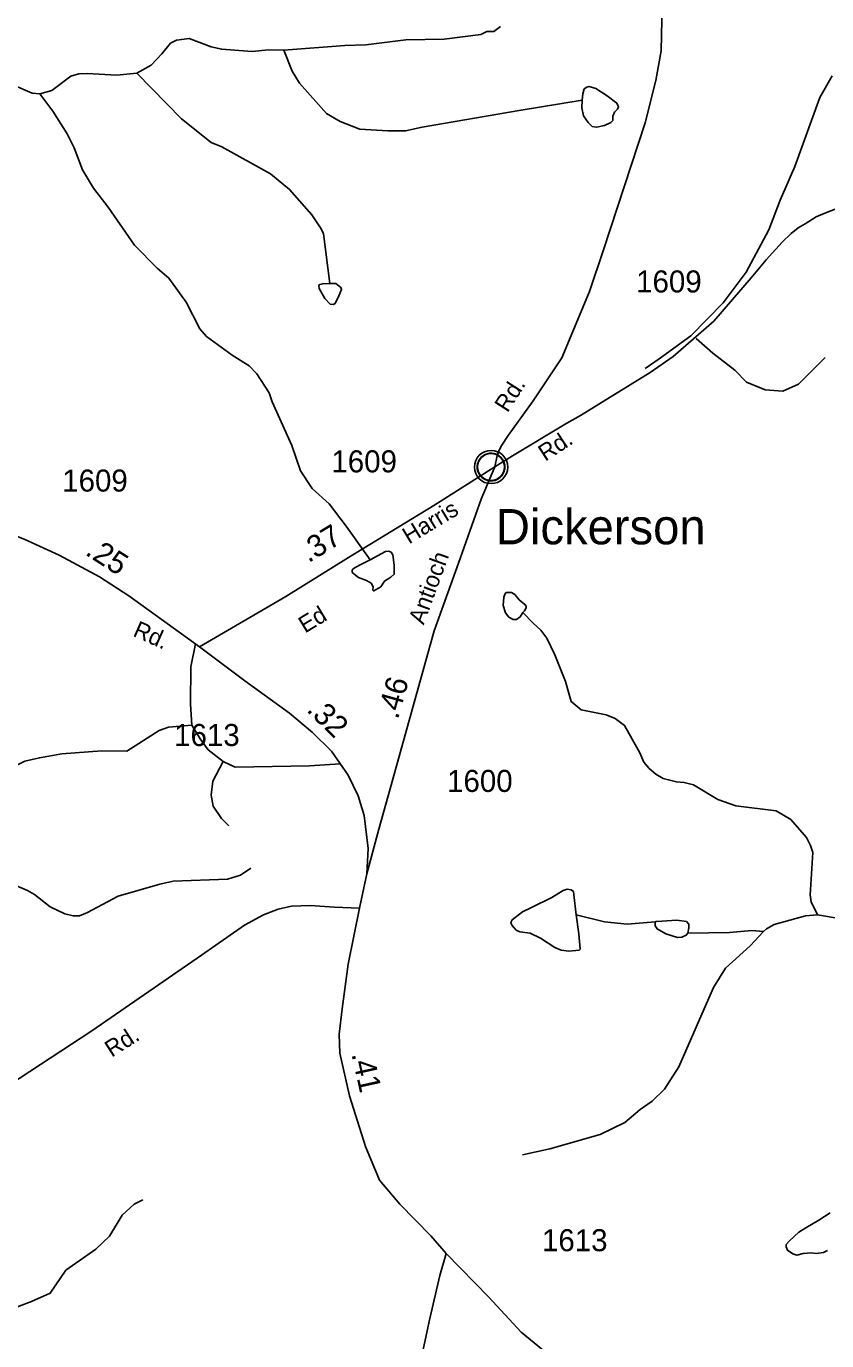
# Model space of a CAD drawing. Extents: x 2056842 to 2160602, y 826753 to 1016856.
# Drawn here: x 2129497 to 2134035, y 910695 to 918153 of the extents above; entities that cross this region are included whole.
import ezdxf

# ---------------------------------------------------------------- set-up
doc = ezdxf.new("R2010")
doc.units = 0
for name, color, linetype in [('Exist Civil Demographics Community CELL', 7, 'Continuous'), ('Exist Civil Demographics Community Label', 7, 'Continuous'), ('Exist Hydrographic Creek Single Shore', 7, 'Continuous'), ('Exist Hydrographic Misc Water Feature', 7, 'Continuous'), ('Exist Railroad Mainline', 7, 'Continuous'), ('Exist Road Non-System Type 51', 7, 'Continuous'), ('Exist Road Secondary Mileage Hundredths English Label', 7, 'Continuous'), ('Exist Road Secondary Type 51 Attributed', 7, 'Continuous'), ('Exist Road Secondary Type 51 Label', 7, 'Continuous'), ('Exist Road Secondary Type 51 Number Label', 7, 'Continuous')]:
    doc.layers.add(name, color=color, linetype=linetype)

msp = doc.modelspace()

# ---------------------------------------------------------------- linework, layer by layer
at = {"layer": 'Exist Civil Demographics Community CELL'}
msp.add_lwpolyline([(2132054.5, 915665), (2132055.5, 915670.5), (2132057.2, 915677.1), (2132060.1, 915684.3), (2132063.1, 915690.1), (2132066.4, 915695.8), (2132070.2, 915700.9), (2132074.1, 915705.3), (2132078.7, 915709.9), (2132084.3, 915714.5), (2132089.7, 915718.1), (2132094.6, 915721), (2132099.6, 915723.5), (2132105.1, 915725.8), (2132110.7, 915727.6), (2132115, 915728.7), (2132119.9, 915729.5), (2132124, 915730.2), (2132130.4, 915730.4), (2132134.8, 915730.3), (2132140.5, 915730.1), (2132145.4, 915729.4), (2132150.3, 915728.4), (2132155.3, 915727), (2132160.5, 915725), (2132167.1, 915722.1), (2132173.4, 915718.6), (2132178.4, 915715.1), (2132183.6, 915711), (2132186.9, 915707.9), (2132191, 915703.5), (2132194.9, 915698.8), (2132198, 915694.2), (2132201.1, 915689.2), (2132203.6, 915684.1), (2132205.6, 915679.1), (2132207.2, 915674), (2132208.4, 915669.4), (2132209.5, 915663.4), (2132210.2, 915658.7), (2132210.4, 915652.7), (2132210.2, 915646.9), (2132209.7, 915641.2), (2132208.7, 915635.7), (2132207.1, 915629.6), (2132205.2, 915623.7), (2132202.9, 915618.7), (2132199.8, 915612.7), (2132196.5, 915607.4), (2132193, 915602.7), (2132188.8, 915597.9), (2132183.5, 915593), (2132178.5, 915588.8), (2132173.5, 915585.4), (2132169.1, 915582.9), (2132162.3, 915579.7), (2132155.2, 915576.9), (2132149.2, 915575.5), (2132142.6, 915574.2), (2132138.2, 915573.7), (2132133.7, 915573.4), (2132128.1, 915573.4), (2132123.9, 915573.9), (2132118.2, 915574.6), (2132112.3, 915575.9), (2132107.7, 915577.2), (2132102.5, 915579.1), (2132098, 915581.1), (2132094, 915583.3), (2132087.2, 915587.4), (2132081.6, 915591.7), (2132076.7, 915596.1), (2132072.3, 915601), (2132069.1, 915605), (2132066.1, 915609.1), (2132062, 915616.2), (2132060.3, 915619.8), (2132058.6, 915623.8), (2132056, 915632), (2132054.5, 915639), (2132053.8, 915644.2), (2132053.4, 915650.5), (2132053.4, 915655.2), (2132053.9, 915661.7)], close=True, dxfattribs=at)
for centre, radius in [((2132132.1, 915652.5), 94.3), ((2132131.8, 915652.8), 76.7)]:
    msp.add_circle(centre, radius, dxfattribs=at)
at = {"layer": 'Exist Hydrographic Creek Single Shore'}
msp.add_lwpolyline([(2130158, 911494.1), (2130108, 911469.9), (2130040.4, 911407.6), (2129969, 911287.4), (2129891, 911215.2), (2129721.6, 911096.3), (2129632.2, 910964), (2129526.6, 910917.6), (2129456.8, 910891.2), (2129197.3, 910766), (2129115.6, 910701.7), (2129077.9, 910655.6), (2129050.1, 910613.5), (2129024.4, 910543.2), (2128992.9, 910417.2), (2129044.4, 910273), (2129039.2, 910245.3)], dxfattribs=at)
at = {"layer": 'Exist Hydrographic Misc Water Feature'}
for points in [[(2129574.4, 917770.9), (2129530.5, 917774.7), (2129420.4, 917820.2), (2129308, 917897.7), (2129226, 917941.3), (2128993.4, 918018.3), (2128837.4, 918045.6), (2128685.5, 918054.9), (2128623.3, 918072.6), (2128553.2, 918102.2), (2128525.1, 918132.2), (2128426.5, 918281.7), (2128310.2, 918365.2), (2128270, 918411.1), (2128225.9, 918428.8), (2128138, 918426.4), (2128093.9, 918412.2), (2127986, 918419.8), (2127705.7, 918490.5), (2127641.3, 918522.2), (2127539.4, 918553.8), (2127435.5, 918569.4), (2127369.2, 918587)], [(2132186.3, 918152.4), (2132148.6, 918124.2), (2132108.6, 918124), (2132074.6, 918105.8), (2131866.8, 918080.9), (2131648.9, 918075.9), (2131422.9, 918048.9), (2131303.2, 918044.4), (2130957.2, 918016.9)], [(2130957.2, 918016.9), (2130869.3, 918020.5), (2130777.2, 918010.1), (2130605.2, 918023.4), (2130545.1, 918037.1), (2130420.8, 918084.5), (2130349.2, 918074.3), (2130315.2, 918058.1), (2130265.4, 917997.9), (2130205.7, 917933.6), (2130123.9, 917887.3)], [(2132648.3, 917733.6), (2132292.4, 917675.3), (2131740.9, 917580.5), (2131647.2, 917560), (2131547.2, 917559.6), (2131387.2, 917568.9), (2131276.9, 917612.4), (2131198.6, 917658), (2131045.8, 917831.3), (2131003.6, 917899.1), (2130957.2, 918016.9)], [(2130123.9, 917887.3), (2130009.9, 917876.7), (2129842, 917886), (2129794, 917883.8), (2129750.1, 917869.6), (2129642.4, 917789.1), (2129574.4, 917770.9)], [(2131217.1, 916694.5), (2131181.8, 916976.1), (2131169.7, 917004), (2131115.3, 917083.8), (2130988.6, 917227.2), (2130882.4, 917316.7), (2130605.6, 917469.5), (2130545.7, 917493.1), (2130376.9, 917628.5), (2130123.9, 917887.3)], [(2132648.3, 917733.6), (2132653.3, 917770.4), (2132659.7, 917798.3), (2132674.9, 917808.4), (2132687.5, 917810.9), (2132725.5, 917800.8), (2132791.4, 917759), (2132844.6, 917717.2), (2132854.7, 917696.9), (2132849.6, 917682.9), (2132831.9, 917665.2), (2132823, 917643.7), (2132821.8, 917618.3), (2132811.6, 917606.9), (2132776.2, 917590.4), (2132729.3, 917580.3), (2132705.3, 917585.4), (2132682.5, 917608.2), (2132655.9, 917644.9), (2132647, 917690.6), (2132648.3, 917733.6)], [(2131446.4, 915125.6), (2131310.9, 915316.8), (2131214.4, 915444.5), (2131118.2, 915530), (2131051.8, 915631.7), (2131003.2, 915775.4), (2130891.8, 916022.9), (2130873.6, 916072.8), (2130803.4, 916180.5), (2130761.2, 916226.3), (2130664.8, 916287.8), (2130518.4, 916393.2), (2130480.1, 916437), (2130403.6, 916588.7), (2130305, 916724.2), (2130238.7, 916779.9), (2130110.2, 916911.3), (2129961.1, 917126.7), (2129877, 917234.3), (2129816.3, 917338), (2129767.9, 917463.7), (2129729.4, 917543.6), (2129646.9, 917671.1), (2129574.4, 917770.9)], [(2131217.1, 916694.5), (2131177.9, 916692), (2131160.1, 916688.2), (2131155.1, 916680.6), (2131157.6, 916665.3), (2131189.3, 916608.3), (2131219.7, 916576.6), (2131237.4, 916574.1), (2131248.8, 916580.4), (2131269, 916623.5), (2131284.2, 916659), (2131280.4, 916671.7), (2131251.3, 916694.5), (2131217.1, 916694.5)], [(2131446.4, 915125.6), (2131533.7, 915172.5), (2131552.7, 915175.1), (2131565.4, 915168.7), (2131574.3, 915153.5), (2131581.9, 915096.5), (2131583.1, 915044.5), (2131562.9, 915026.8), (2131527.4, 915005.3), (2131507.1, 914973.6), (2131467.9, 914949.5), (2131461.6, 914954.6), (2131462.8, 914972.3), (2131452.7, 914992.6), (2131426.1, 915007.8), (2131380.5, 915025.5), (2131343.8, 915054.7), (2131343.8, 915068.6), (2131357.7, 915081.3), (2131402, 915102.8), (2131446.4, 915125.6)], [(2132311.7, 914827), (2132297.8, 914802.9), (2132276.2, 914787.7), (2132257.2, 914786.4), (2132233.2, 914800.4), (2132214.2, 914825.7), (2132201.5, 914867.5), (2132204, 914913.2), (2132212.9, 914934.7), (2132220.5, 914939.8), (2132247.1, 914941), (2132266.1, 914929.6), (2132291.4, 914899.2), (2132324.4, 914872.6), (2132332, 914863.7), (2132332, 914853.6), (2132321.8, 914837.1), (2132311.7, 914827)], [(2132311.7, 914827), (2132371.2, 914767.4), (2132414.3, 914726.9), (2132448.5, 914681.3), (2132494.1, 914587.5), (2132554.9, 914434.9), (2132587.2, 914322.6), (2132643.4, 914275), (2132785.5, 914245.5), (2132835.7, 914225.7), (2132889.6, 914186), (2132976.4, 914030.4), (2132998.7, 913978.4), (2133028.9, 913942.7), (2133067, 913908.8), (2133107.2, 913884.9), (2133183.1, 913865.4), (2133227.2, 913861.6), (2133279.2, 913849.8), (2133417.4, 913766.3), (2133519.6, 913730.8), (2133749.6, 913701.8), (2133831.9, 913652.2), (2133920.4, 913550.6), (2133942.6, 913504.8), (2133956.7, 913464.8), (2133943.6, 913252.8), (2133942, 913224.8), (2133947.9, 913184.8), (2133983, 913112.3)], [(2130769.6, 913376.7), (2130712, 913336.5), (2130638, 913314.2), (2130330.2, 913302.8), (2130254.1, 913286.5), (2130018.5, 913217.4), (2129956.8, 913185.2), (2129843, 913124.7), (2129798.9, 913106.5), (2129763, 913106.4), (2129715, 913118.1), (2129633, 913157.7), (2129542.4, 913227.3), (2129504.4, 913249.2), (2129428.2, 913280.9)], [(2132615.1, 913110.8), (2132601.2, 913224.7), (2132598.7, 913243.7), (2132586, 913252.6), (2132563.2, 913256.4), (2132541.7, 913250), (2132477.1, 913210.8), (2132360.6, 913153.7), (2132311.2, 913128.4), (2132251.7, 913084), (2132244.1, 913068.8), (2132250.4, 913052.3), (2132274.5, 913024.5), (2132294.7, 913015.6), (2132353, 913006.7), (2132412.5, 912980.1), (2132493.6, 912925.6), (2132530.3, 912910.4), (2132573.3, 912905.3), (2132631.6, 912910.4), (2132636.7, 912916.8), (2132629.1, 913002.9), (2132615.1, 913110.8)], [(2132615.1, 913110.8), (2132776, 913072.6), (2132903.9, 913058.7), (2133062.2, 913071.5)], [(2133677.1, 913016.9), (2133694.7, 913031.7), (2133736.7, 913055.9), (2133915.8, 913106), (2133983, 913112.3)], [(2133983, 913112.3), (2134217.9, 913071.4), (2134276.1, 913070.1), (2134324.3, 913085.3), (2134442.1, 913077.7), (2134492.7, 913052.3), (2134505.4, 913021.7), (2134526, 912735.4), (2134552.2, 912667.5), (2134592.4, 912595.8), (2134642.6, 912538), (2134767.1, 912424.6), (2134829.6, 912330.9), (2134892, 912263.1)], [(2133062.2, 913071.5), (2133069.2, 913073.9), (2133100.8, 913075.2), (2133185.7, 913081.5), (2133240.2, 913073.9), (2133252.8, 913058.7), (2133252.8, 913037.1), (2133247.8, 913008)], [(2133247.8, 913008), (2133238.9, 912995.3), (2133214.8, 912983.9), (2133189.5, 912982.6), (2133123.6, 913004.2), (2133074.2, 913032.1), (2133062.8, 913049.8), (2133062.8, 913056.1), (2133062.2, 913071.5)], [(2132310.5, 911750.6), (2132465.1, 911783.6), (2132751.3, 911864.7), (2132890.6, 911933.1), (2132976.7, 912006.6), (2133045.1, 912054.8), (2133116, 912123.2), (2133197.1, 912249.9), (2133394.1, 912698.4), (2133461.7, 912808.7), (2133601.2, 912935.3), (2133677.1, 913016.9)], [(2133247.8, 913008), (2133483.3, 913010.5), (2133610, 913023.2), (2133677.1, 913016.9)], [(2134040.3, 911206.9), (2134016.3, 911195.5), (2133975.7, 911190.4), (2133947.9, 911194.2), (2133902.3, 911189.1), (2133865.6, 911180.3), (2133842.8, 911187.9), (2133812.4, 911208.1), (2133804.8, 911227.1), (2133806, 911241.1), (2133823.8, 911262.6), (2133878.2, 911310.8), (2133916.2, 911336.1), (2133990.9, 911379.2), (2134054.3, 911419.8)]]:
    msp.add_lwpolyline(points, dxfattribs=at)
at = {"layer": 'Exist Railroad Mainline'}
msp.add_lwpolyline([(2133005.5, 916211.5), (2133086.1, 916266.7), (2133265.6, 916397.8), (2133449.1, 916584.1), (2133578.4, 916757.4), (2133707.7, 916998), (2133771, 917166.2), (2133853.7, 917357.6), (2133995.9, 917748.3), (2134067, 917872.4)], dxfattribs=at)
at = {"layer": 'Exist Road Non-System Type 51'}
for points in [[(2133295.5, 916382.1), (2133388.8, 916298.8), (2133514.5, 916201.8), (2133581, 916133.5), (2133686.9, 916090.4), (2133787.5, 916083.2), (2133875.5, 916122.7), (2134026.3, 916273.7)], [(2130435.3, 914187.6), (2130427.2, 914307.2), (2130429, 914519.3), (2130455.7, 914650)], [(2130435.3, 914187.6), (2130303.2, 914175.9), (2130249.3, 914157.9), (2130066.1, 914041.1), (2129924.2, 914042.9), (2129697.8, 914024.9), (2129571.2, 914002.4), (2129488.6, 913982.7), (2129359.2, 913919.8), (2129251.4, 913880.2), (2129050.2, 913856.8), (2128752, 913817.3), (2128499.6, 913787.6), (2128438.6, 913762.5), (2128275.1, 913767.9), (2128088.3, 913733.7)], [(2130613.1, 913980.9), (2130528.7, 914047.4), (2130482, 914110.3), (2130435.3, 914187.6)], [(2130613.1, 913980.9), (2130553.8, 913869.4), (2130544.8, 913790.3), (2130555.6, 913727.4), (2130604.1, 913659.1), (2130645.4, 913615.9)], [(2131277.4, 913967.6), (2131101.7, 913957.5), (2130681.4, 913948.5), (2130613.1, 913980.9)]]:
    msp.add_lwpolyline(points, dxfattribs=at)
at = {"layer": 'Exist Road Secondary Type 51 Attributed'}
msp.add_line((2131427.9, 913343.9), (2131386.3, 913149.4), dxfattribs=at)
for points in [[(2133102.6, 918277.2), (2133097.3, 918014.9), (2133066.7, 917846), (2133005.7, 917605.2), (2132769.5, 916885.5), (2132689.6, 916649.2), (2132533.4, 916271.8), (2132371.8, 916027.4), (2132228.6, 915830.8), (2132192.8, 915776.2), (2132179.1, 915751), (2132166.5, 915717.2), (2132153.6, 915653.7)], [(2132153.6, 915653.7), (2132253.2, 915716.6), (2132562.7, 915901), (2132638.5, 915944.9), (2132807.5, 916048.1), (2133033.5, 916188.6), (2133165.6, 916279.2), (2133394.4, 916480.7), (2133607.6, 916726.3), (2133691.6, 916827.6), (2133782.2, 916928.9), (2133834.3, 916978.1), (2133873.4, 917010), (2133912.5, 917032.8), (2133975.3, 917071.6), (2134023.9, 917092.3), (2134093.3, 917119.7)], [(2130479.8, 914632.3), (2130969.1, 914917.1), (2131322.9, 915139.9), (2131806.8, 915433.7), (2132153.6, 915653.7)], [(2132153.6, 915653.7), (2132076.4, 915469.3), (2131947.8, 915107.6), (2131808.6, 914722.2), (2131709.8, 914362.8), (2131561.7, 913833.6), (2131495.2, 913598.2), (2131427.9, 913343.9)], [(2129334.1, 915302.6), (2129484.9, 915243.3), (2129683.4, 915152.5), (2129911.4, 915028.5), (2130078.5, 914921.6), (2130479.8, 914632.3)], [(2130479.8, 914632.3), (2130735.7, 914439.1), (2130988.8, 914255.8), (2131119, 914145.3), (2131226.8, 914039.3), (2131322, 913904.5), (2131379.4, 913785.9), (2131412.6, 913675.4), (2131436, 913488.5), (2131427.9, 913343.9)], [(2131386.3, 913149.4), (2131244.5, 913154.8), (2131105.9, 913165.2), (2131000.6, 913160), (2130925.5, 913142.8), (2130842.6, 913111.2), (2130733.3, 913052), (2130489.8, 912882.1), (2129867.6, 912452.9), (2129162.5, 911991.8), (2128889.5, 911824.6), (2128744.9, 911708.6), (2128637.1, 911575.6), (2128457.4, 911318.5), (2128284.1, 911055.2), (2128156.5, 910871.8), (2128072.1, 910758.6), (2127977.8, 910703.7), (2127859.2, 910684)], [(2131386.3, 913149.4), (2131321.8, 912830.8), (2131288.3, 912577.9), (2131270.3, 912434.2), (2131274.8, 912327.2), (2131328.7, 912084.7), (2131420.3, 911797.1), (2131500.2, 911605.8), (2131615.1, 911469.2), (2131791.1, 911289.5), (2131876.8, 911189.3)], [(2131876.8, 911189.3), (2131841.8, 911065.1), (2131784.3, 910820.6), (2131683.7, 910346), (2131620.9, 910035), (2131599.3, 909812.1), (2131606.5, 909413), (2131604.7, 908861.1), (2131590.3, 908375.8), (2131568.8, 908023.4), (2131555.3, 907876.9), (2131503.2, 907567.7), (2131465.5, 907343), (2131412.5, 907077.8), (2131387.3, 906835.2), (2131376.6, 906596.1), (2131397.2, 906181.7), (2131409.8, 905870.7), (2131437.6, 905470.7), (2131448.4, 905096.8), (2131430.5, 904794.8), (2131418.8, 904569.2)], [(2131876.8, 911189.3), (2132119.4, 910941.9), (2132302.6, 910744.2), (2132449.9, 910621.9), (2132726.5, 910470.9), (2133238.5, 910210.3), (2133719.9, 909940.6), (2134133.1, 909742.9), (2134524.7, 909613.4), (2134791.5, 909522.5)]]:
    msp.add_lwpolyline(points, dxfattribs=at)

# ---------------------------------------------------------------- texts
at = {"layer": 'Exist Civil Demographics Community Label'}
msp.add_text('Dickerson', height=200, dxfattribs=at).set_placement((2132159.5, 915213.9))
at = {"layer": 'Exist Road Secondary Mileage Hundredths English Label'}
for s, rotation, p in [('.37', 31.26209, (2131096.6, 915106.4)), ('.25', 327.36282, (2129825.2, 915158)), ('.46', 74.3609, (2131604, 914216.6)), ('.32', 315.46166, (2131081, 914270.4)), ('.41', 282.52036, (2131340, 912321.9))]:
    msp.add_text(s, height=125, rotation=rotation, dxfattribs=at).set_placement(p)
at = {"layer": 'Exist Road Secondary Type 51 Label'}
for s, rotation, p in [('Rd.', 57.37706, (2132225.5, 915956.9)), ('Rd.', 33.09423, (2132439.4, 915681.6)), ('Harris', 31.20164, (2131666.5, 915212.6)), ('Antioch', 69.98715, (2131750.3, 914753.1)), ('Ed', 31.20164, (2131077.2, 914707.2)), ('Rd.', 336.09025, (2130095.9, 914695.8)), ('Rd.', 32.53476, (2129980.8, 912300.2))]:
    msp.add_text(s, height=95, rotation=rotation, dxfattribs=at).set_placement(p)
at = {"layer": 'Exist Road Secondary Type 51 Number Label'}
for s, p in [('1609', (2132954.7, 916642.9)), ('1609', (2131226.7, 915622.2)), ('1609', (2129700.4, 915513.2)), ('1613', (2130335, 914069.5)), ('1600', (2131882.7, 913808.9)), ('1613', (2132420.7, 911202.9))]:
    msp.add_text(s, height=125, dxfattribs=at).set_placement(p)

doc.saveas('drawing.dxf')
